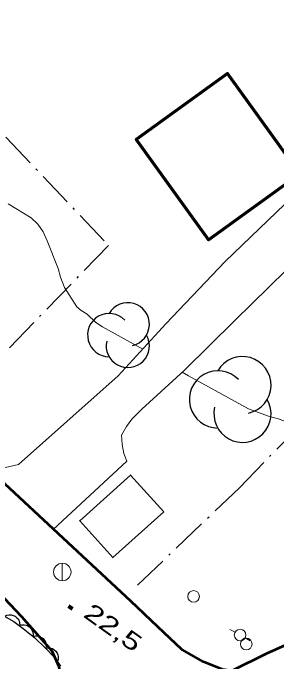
# Model space of a CAD drawing. Extents: x 356765 to 358572, y 5103174 to 5104650.
# Drawn here: x 357452.3 to 357474.9, y 5103908.7 to 5103964.4 of the extents above; entities that cross this region are included whole.
import ezdxf

# ---------------------------------------------------------------- set-up
doc = ezdxf.new("R2010")
doc.units = 0
doc.header["$LTSCALE"] = 0.6
doc.linetypes.add('DOT_DASHED', pattern=[7.7, 5, -1.2, 0.3, -1.2])
for name, color, linetype, lineweight in [('19', 7, 'Continuous', 13), ('2', 7, 'Continuous', 13), ('21', 7, 'Continuous', 53), ('3', 7, 'Continuous', 140), ('31', 7, 'Continuous', 70), ('36', 7, 'Continuous', 13), ('41', 7, 'DOT_DASHED', 25), ('44', 7, 'Continuous', 25)]:
    doc.layers.add(name, color=color, linetype=linetype, lineweight=lineweight)

msp = doc.modelspace()

# ---------------------------------------------------------------- linework, layer by layer
at = {"layer": '19'}
msp.add_line((357462.09, 5103925.87), (357455.77, 5103920.01), dxfattribs=at)
for points in [[(357462.09, 5103925.87), (357461.85, 5103926.53), (357461.69, 5103927.29), (357461.65, 5103928.1), (357462.07, 5103928.84), (357462.52, 5103929.47), (357463.4, 5103930.34), (357467.03, 5103933.67), (357471.38, 5103937.96), (357475.8, 5103942.27), (357480.76, 5103947.3), (357477.9, 5103950.06), (357470.56, 5103943.04), (357465.45, 5103937.66), (357461.36, 5103933.19)], [(357450.38, 5103925.03), (357452.76, 5103925.57), (357461.36, 5103933.19)]]:
    msp.add_lwpolyline(points, dxfattribs=at)
at = {"layer": '2'}
for points in [[(357451.87, 5103947.99), (357453.86, 5103946.78), (357454.44, 5103946.24), (357454.9, 5103945.57), (357455.24, 5103944.8), (357456.18, 5103942.43), (357456.39, 5103941.69), (357456.74, 5103940.79), (357457.79, 5103939.12), (357458.16, 5103938.82), (357458.68, 5103938.51), (357459.44, 5103937.78), (357460.01, 5103937.42), (357463.47, 5103935.49)], [(357466.86, 5103933.51), (357467.39, 5103933.2), (357472.57, 5103930.37), (357474.3, 5103929.75), (357475.23, 5103929.49), (357476.04, 5103929.13), (357476.51, 5103929.09), (357476.92, 5103928.87), (357480.08, 5103927.5), (357481, 5103927.04), (357481.45, 5103926.68), (357481.54, 5103926.55), (357481.59, 5103926.34), (357481.84, 5103926.15)]]:
    msp.add_lwpolyline(points, dxfattribs=at)
at = {"layer": '21'}
for points in [[(357471.14, 5103907.86), (357470.33, 5103907.97), (357468.68, 5103908.63), (357466.84, 5103909.68), (357464.76, 5103911.63), (357462.43, 5103913.84), (357445.34, 5103929.7), (357443.26, 5103931.71), (357439.31, 5103935.34), (357435.21, 5103939.42), (357431.12, 5103943.34), (357426.66, 5103947.84), (357421.28, 5103952.59), (357416.19, 5103957.55), (357411.47, 5103962.13), (357406.99, 5103966.4)], [(357405.87, 5103866.12), (357411.55, 5103870.32), (357418.37, 5103875.25), (357426.1, 5103880.03), (357435.72, 5103886.24), (357444.96, 5103892.47), (357453.86, 5103898.4), (357455.93, 5103900.68), (357456.51, 5103902.67), (357456.67, 5103904.19), (357456.74, 5103905.54), (357456.53, 5103906.97), (357456.28, 5103908.21), (357455.66, 5103909.53), (357453.05, 5103912.5), (357447.62, 5103918.22), (357440.52, 5103925.09), (357433.16, 5103931.82), (357426.68, 5103937.66), (357420.41, 5103943.86), (357414.89, 5103949.01), (357405.38, 5103958.51)], [(357651.76, 5103955.95), (357619.95, 5103948.59), (357588.58, 5103941.73), (357566.37, 5103936.76), (357548.68, 5103932.92), (357532.03, 5103928.56), (357530.85, 5103928.26), (357513.75, 5103924.04), (357511.54, 5103923.43), (357501.65, 5103920.72), (357490.41, 5103916.62), (357474.1, 5103909.32), (357471.14, 5103907.86)]]:
    msp.add_lwpolyline(points, dxfattribs=at)
at = {"layer": '3'}
msp.add_line((357457.09, 5103913.41), (357457.41, 5103913.18), dxfattribs=at)
at = {"layer": '31'}
msp.add_lwpolyline([(357476.98, 5103950.55), (357470.75, 5103959.18), (357462.9, 5103953.51), (357469.13, 5103944.88), (357476.98, 5103950.55)], close=True, dxfattribs=at)
at = {"layer": '31', "lineweight": 35}
msp.add_lwpolyline([(357465.27, 5103921.51), (357460.9, 5103917.58), (357458.05, 5103920.75), (357462.42, 5103924.68), (357465.27, 5103921.51)], close=True, dxfattribs=at)
at = {"layer": '36'}
for p, q in [((357456.54, 5103915.59), (357456.54, 5103917.09)), ((357470.97, 5103911.41), (357471.41, 5103911.17)), ((357472.72, 5103910.44), (357472.29, 5103910.68))]:
    msp.add_line(p, q, dxfattribs=at)
for centre, radius in [((357456.5422, 5103916.3494), 0.75), ((357467.8438, 5103914.2471), 0.5), ((357471.8461, 5103910.9266), 0.5), ((357472.3738, 5103910.1571), 0.5)]:
    msp.add_circle(centre, radius, dxfattribs=at)
at = {"layer": '41'}
for points in [[(357442.6, 5103962.94), (357451.71, 5103953.68), (357460.51, 5103944.41), (357446.79, 5103930.24)], [(357463.01, 5103915.22), (357471.79, 5103923.59), (357487.77, 5103940.1)]]:
    msp.add_lwpolyline(points, dxfattribs=at)
at = {"layer": '44', "linetype": 'DOT_DASHED'}
msp.add_lwpolyline([(357441.01, 5103919.24), (357441.79, 5103918.92), (357442.54, 5103918.54), (357443.19, 5103918.11), (357444.11, 5103917.38), (357445.35, 5103916.37), (357446.26, 5103915.53), (357447.26, 5103914.57), (357447.89, 5103914.05), (357448.58, 5103913.66), (357449.38, 5103913.34), (357450.25, 5103913.07), (357451.52, 5103912.58), (357452.37, 5103912.09), (357453.17, 5103911.49), (357454.18, 5103910.68), (357455.08, 5103909.84), (357455.91, 5103908.97), (357456.38, 5103908.26)], dxfattribs=at)
at = {"layer": '44'}
for points in [[(357451.59, 5103912.54), (357451.77, 5103912.63), (357451.98, 5103912.66), (357452.14, 5103912.67), (357452.31, 5103912.62), (357452.48, 5103912.54), (357452.63, 5103912.42), (357452.74, 5103912.31), (357452.82, 5103912.15), (357452.87, 5103911.97), (357452.89, 5103911.79)], [(357452.86, 5103911.74), (357453.05, 5103911.8), (357453.26, 5103911.81), (357453.42, 5103911.78), (357453.58, 5103911.71), (357453.74, 5103911.61), (357453.86, 5103911.47), (357453.96, 5103911.33), (357454.01, 5103911.17), (357454.04, 5103910.98), (357454.03, 5103910.8)], [(357454.03, 5103910.82), (357454.24, 5103910.86), (357454.44, 5103910.85), (357454.6, 5103910.81), (357454.76, 5103910.73), (357454.9, 5103910.62), (357455.02, 5103910.47), (357455.1, 5103910.33), (357455.15, 5103910.15), (357455.16, 5103909.97), (357455.13, 5103909.79)], [(357455.13, 5103909.79), (357455.33, 5103909.82), (357455.54, 5103909.8), (357455.7, 5103909.76), (357455.85, 5103909.66), (357455.98, 5103909.54), (357456.09, 5103909.38), (357456.17, 5103909.24), (357456.2, 5103909.06), (357456.2, 5103908.88), (357456.16, 5103908.7)]]:
    msp.add_lwpolyline(points, dxfattribs=at)
for centre, radius, start, end in [((357462.1763, 5103937.6315), 1.8585, 282.26917, 149.72626), ((357460.5779, 5103936.7022), 1.8585, 44.11537, 269.80396), ((357462.1763, 5103935.7729), 1.8585, 166.93686, 29.62122), ((357472.047, 5103932.4053), 2.459, 282.26917, 149.72626), ((357469.9323, 5103931.1758), 2.459, 44.11537, 269.80396), ((357472.047, 5103929.9463), 2.459, 166.93686, 29.62122)]:
    msp.add_arc(centre, radius, start, end, dxfattribs=at)

# ---------------------------------------------------------------- texts
at = {"layer": '3', "width": 1.4}
msp.add_text('22,5   ', height=1.5, rotation=324.619, dxfattribs=at).set_placement((357458.26, 5103912.55))

doc.saveas('drawing.dxf')
